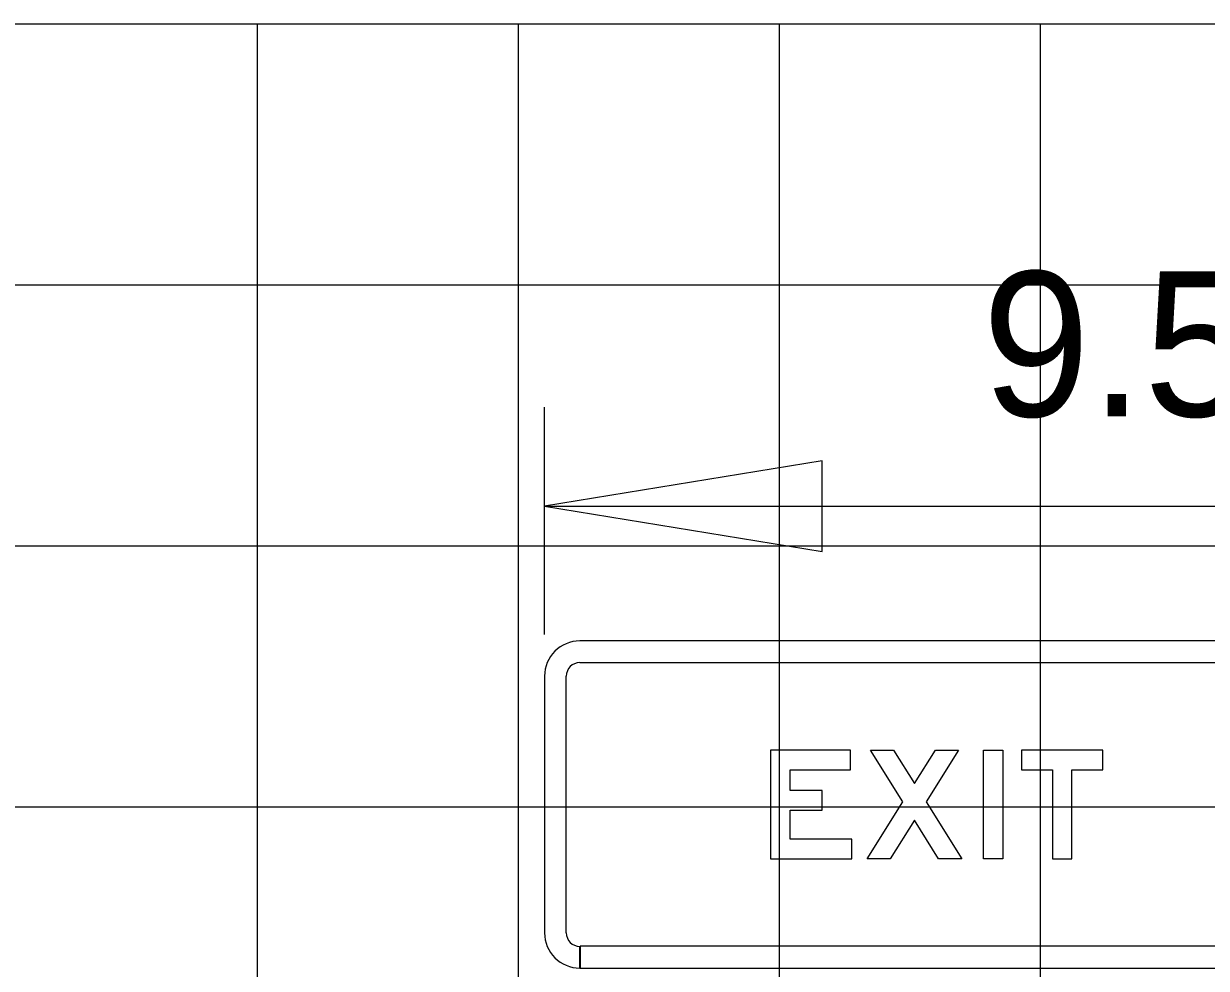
# Model space of a CAD drawing. Extents: x 1797809 to 2198143, y 249608 to 1237864.
# Drawn here: x 2194743.9 to 2194752.96, y 1237310.87 to 1237318.11 of the extents above; entities that cross this region are included whole.
import ezdxf

# ---------------------------------------------------------------- set-up
doc = ezdxf.new("R2010")
doc.units = 0
for name, color, linetype in [('GSBWFILL', 7, 'Continuous'), ('GSCOLORFILL', 7, 'Continuous'), ('GSDIMS', 7, 'Continuous'), ('GSOUTLINE', 7, 'Continuous'), ('GSSHT', 7, 'Continuous'), ('Level 55', 7, 'Continuous')]:
    doc.layers.add(name, color=color, linetype=linetype)

msp = doc.modelspace()

# ---------------------------------------------------------------- linework, layer by layer
at = {"layer": 'GSBWFILL'}
for points in [[(2194750.2432, 1237311.8587), (2194749.7687, 1237311.8587), (2194749.7687, 1237312.0826), (2194750.0143, 1237312.0826), (2194750.0143, 1237312.2324), (2194749.7687, 1237312.2324), (2194749.7687, 1237312.3915), (2194750.2308, 1237312.3915), (2194750.2308, 1237312.5413), (2194749.6189, 1237312.5413), (2194749.6189, 1237311.7088), (2194750.2432, 1237311.7088)], [(2194750.9072, 1237311.7088), (2194750.7219, 1237312.004), (2194750.5367, 1237311.7088), (2194750.3598, 1237311.7088), (2194750.6335, 1237312.145), (2194750.3848, 1237312.5413), (2194750.5617, 1237312.5413), (2194750.7219, 1237312.2859), (2194750.8822, 1237312.5413), (2194751.0591, 1237312.5413), (2194750.8104, 1237312.145), (2194751.0841, 1237311.7088)], [(2194751.2506, 1237311.7088), (2194751.2506, 1237312.5413), (2194751.4004, 1237312.5413), (2194751.4004, 1237311.7088)], [(2194751.5419, 1237312.3915), (2194751.7792, 1237312.3915), (2194751.7792, 1237311.7088), (2194751.9291, 1237311.7088), (2194751.9291, 1237312.3915), (2194752.1663, 1237312.3915), (2194752.1663, 1237312.5413), (2194751.5419, 1237312.5413)]]:
    msp.add_lwpolyline(points, close=True, dxfattribs=at)
at = {"layer": 'GSCOLORFILL'}
for p, q in [((2194757.1155, 1237313.378), (2194748.1578, 1237313.378)), ((2194748.1578, 1237313.2115), (2194757.1155, 1237313.2115)), ((2194747.8873, 1237313.1074), (2194747.8873, 1237311.1427)), ((2194748.0538, 1237311.1427), (2194748.0538, 1237313.1074)), ((2194748.1578, 1237310.8722), (2194748.1578, 1237311.0387)), ((2194757.1155, 1237311.0387), (2194748.1595, 1237311.0387)), ((2194748.1595, 1237311.0387), (2194748.1595, 1237310.8722)), ((2194748.1595, 1237310.8722), (2194757.1155, 1237310.8722))]:
    msp.add_line(p, q, dxfattribs=at)
for points in [[(2194750.2432, 1237311.8587), (2194749.7687, 1237311.8587), (2194749.7687, 1237312.0826), (2194750.0143, 1237312.0826), (2194750.0143, 1237312.2324), (2194749.7687, 1237312.2324), (2194749.7687, 1237312.3915), (2194750.2308, 1237312.3915), (2194750.2308, 1237312.5413), (2194749.6189, 1237312.5413), (2194749.6189, 1237311.7088), (2194750.2432, 1237311.7088)], [(2194750.9072, 1237311.7088), (2194750.7219, 1237312.004), (2194750.5367, 1237311.7088), (2194750.3598, 1237311.7088), (2194750.6335, 1237312.145), (2194750.3848, 1237312.5413), (2194750.5617, 1237312.5413), (2194750.7219, 1237312.2859), (2194750.8822, 1237312.5413), (2194751.0591, 1237312.5413), (2194750.8104, 1237312.145), (2194751.0841, 1237311.7088)], [(2194751.2506, 1237311.7088), (2194751.2506, 1237312.5413), (2194751.4004, 1237312.5413), (2194751.4004, 1237311.7088)], [(2194751.5419, 1237312.3915), (2194751.7792, 1237312.3915), (2194751.7792, 1237311.7088), (2194751.9291, 1237311.7088), (2194751.9291, 1237312.3915), (2194752.1663, 1237312.3915), (2194752.1663, 1237312.5413), (2194751.5419, 1237312.5413)]]:
    msp.add_lwpolyline(points, close=True, dxfattribs=at)
for centre, radius, start, end in [((2194748.1578, 1237313.1074), 0.2706, 90, 180), ((2194748.1578, 1237313.1074), 0.1041, 90, 180), ((2194748.1578, 1237311.1427), 0.2706, 180, 270), ((2194748.1578, 1237311.1427), 0.1041, 180, 270)]:
    msp.add_arc(centre, radius, start, end, dxfattribs=at)
at = {"layer": 'GSDIMS'}
for p, q in [((2194747.8873, 1237313.4261), (2194747.8873, 1237315.1674)), ((2194747.8873, 1237314.4096), (2194757.3861, 1237314.4096))]:
    msp.add_line(p, q, dxfattribs=at)
msp.add_lwpolyline([(2194747.8873, 1237314.4096), (2194750.0157, 1237314.0625), (2194750.0157, 1237314.7568)], close=True, dxfattribs=at)
at = {"layer": 'GSOUTLINE'}
for points in [[(2194750.2432, 1237311.8587), (2194749.7687, 1237311.8587), (2194749.7687, 1237312.0826), (2194750.0143, 1237312.0826), (2194750.0143, 1237312.2324), (2194749.7687, 1237312.2324), (2194749.7687, 1237312.3915), (2194750.2308, 1237312.3915), (2194750.2308, 1237312.5413), (2194749.6189, 1237312.5413), (2194749.6189, 1237311.7088), (2194750.2432, 1237311.7088)], [(2194750.9072, 1237311.7088), (2194750.7219, 1237312.004), (2194750.5367, 1237311.7088), (2194750.3598, 1237311.7088), (2194750.6335, 1237312.145), (2194750.3848, 1237312.5413), (2194750.5617, 1237312.5413), (2194750.7219, 1237312.2859), (2194750.8822, 1237312.5413), (2194751.0591, 1237312.5413), (2194750.8104, 1237312.145), (2194751.0841, 1237311.7088)], [(2194751.2506, 1237311.7088), (2194751.2506, 1237312.5413), (2194751.4004, 1237312.5413), (2194751.4004, 1237311.7088)], [(2194751.5419, 1237312.3915), (2194751.7792, 1237312.3915), (2194751.7792, 1237311.7088), (2194751.9291, 1237311.7088), (2194751.9291, 1237312.3915), (2194752.1663, 1237312.3915), (2194752.1663, 1237312.5413), (2194751.5419, 1237312.5413)]]:
    msp.add_lwpolyline(points, close=True, dxfattribs=at)
at = {"layer": 'GSSHT'}
for p, q in [((2194697.6881, 1237318.1062), (2194827.6881, 1237318.1062)), ((2194745.6881, 1237258.1062), (2194745.6881, 1237318.1062)), ((2194747.6881, 1237258.1062), (2194747.6881, 1237318.1062)), ((2194749.6881, 1237258.1062), (2194749.6881, 1237318.1062)), ((2194751.6881, 1237258.1062), (2194751.6881, 1237318.1062)), ((2194697.6881, 1237316.1062), (2194827.6881, 1237316.1062)), ((2194697.6881, 1237314.1062), (2194827.6881, 1237314.1062)), ((2194697.6881, 1237312.1062), (2194827.6881, 1237312.1062))]:
    msp.add_line(p, q, dxfattribs=at)

# ---------------------------------------------------------------- texts
at = {"layer": 'Level 55'}
msp.add_text("9.5'", height=1.11046, dxfattribs=at).set_placement((2194751.2411, 1237315.0978))

doc.saveas('drawing.dxf')
